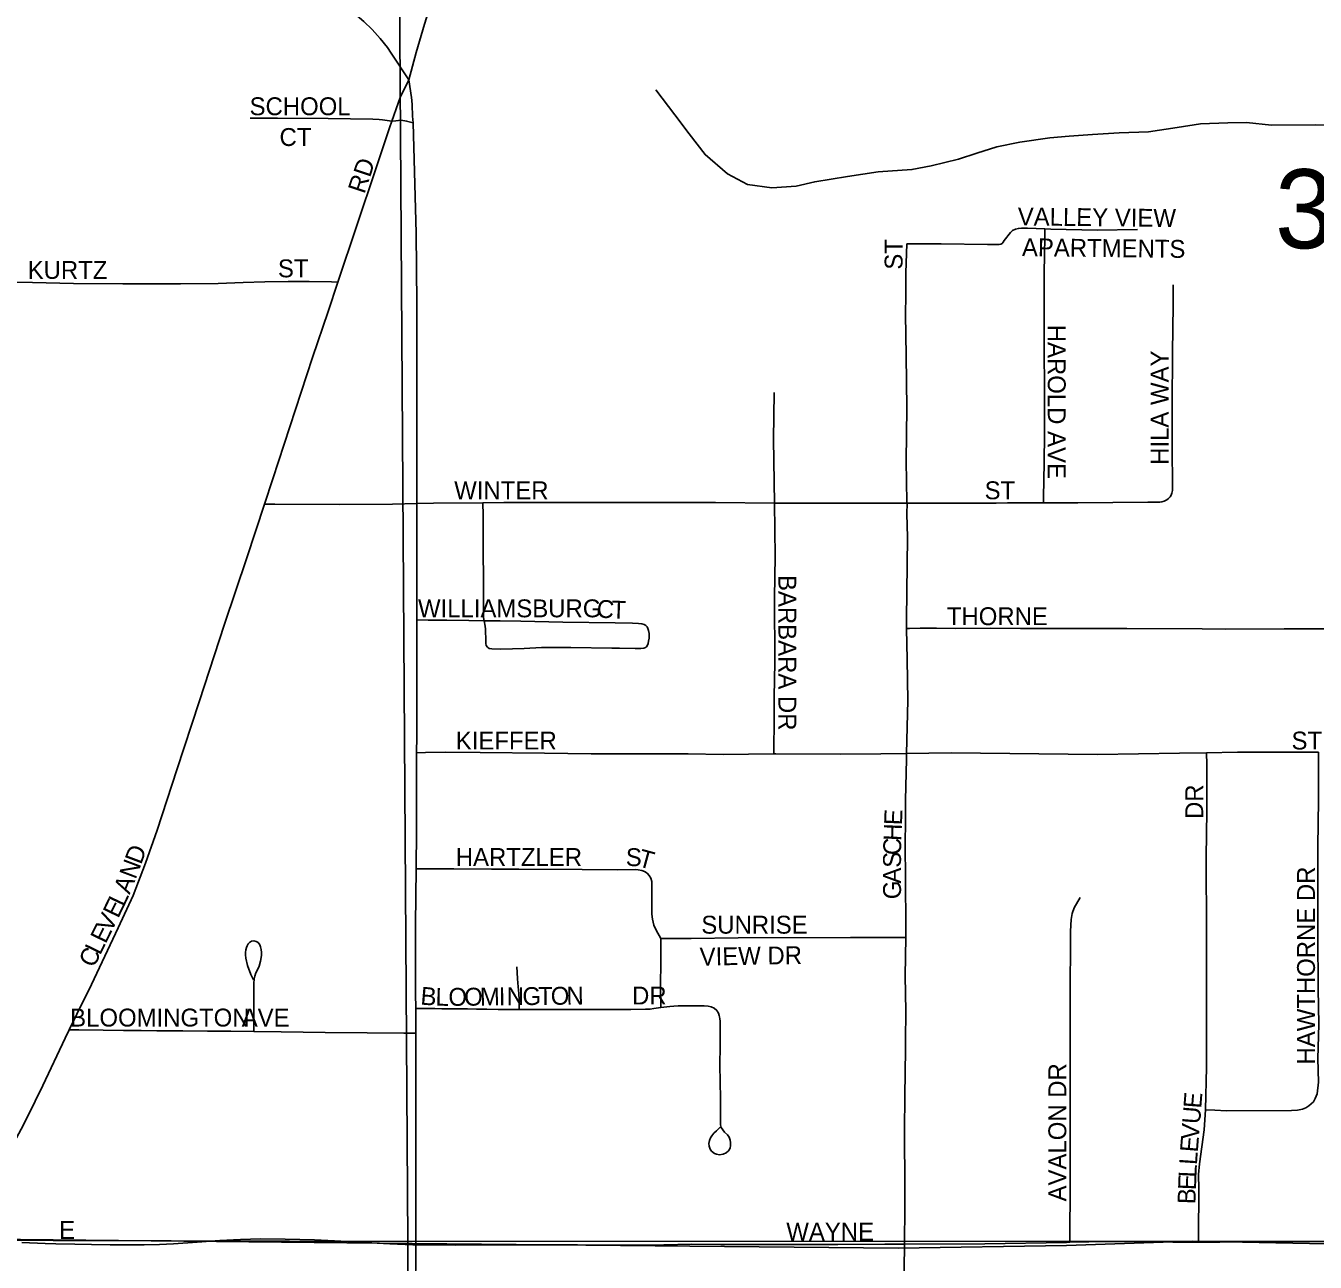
# Model space of a CAD drawing. Extents: x 1985906 to 2360102, y 891258 to 1222054.
# Drawn here: x 2124034 to 2127638, y 1025429 to 1028885 of the extents above; entities that cross this region are included whole.
import ezdxf

# ---------------------------------------------------------------- set-up
doc = ezdxf.new("R2010")
doc.units = 0
for name, color, linetype in [('GM_X_City_Street', 7, 'Continuous'), ('GM_X_City_Street_Text', 7, 'Continuous'), ('GM_X_Minor_River', 7, 'Continuous'), ('GM_X_Section', 7, 'Continuous'), ('GM_X_Section_Text', 7, 'Continuous'), ('GM_X_Township', 7, 'Continuous')]:
    doc.layers.add(name, color=color, linetype=linetype)

msp = doc.modelspace()

# ---------------------------------------------------------------- linework, layer by layer
at = {"layer": 'GM_X_City_Street'}
for points in [[(2125104.2, 1028733.6), (2125125.3, 1028810.4), (2125147.9, 1028889.8), (2125182.7, 1028999.7), (2125219.1, 1029109.2), (2125255, 1029217), (2125281.4, 1029295.6), (2125301.1, 1029358.4)], [(2124911.4, 1028947.2), (2124926.6, 1028938.3), (2124939.1, 1028929.4), (2124953.4, 1028918.6), (2124978.5, 1028897.2), (2125002.3, 1028874.4), (2125024.5, 1028849.7), (2125045, 1028824), (2125054.9, 1028808.3), (2125104.2, 1028733.6)], [(2125056.8, 1028618.5), (2125074.4, 1028669), (2125080.9, 1028687), (2125086.3, 1028698.1), (2125104.2, 1028733.6)], [(2125116.1, 1028613.9), (2125114.9, 1028632.5), (2125114.2, 1028664), (2125113, 1028676.6), (2125112.3, 1028685), (2125104.2, 1028733.6)], [(2124661.2, 1028626.7), (2124737.3, 1028626.4), (2124878.5, 1028625.6), (2125003.6, 1028623.8), (2125021.6, 1028623.1), (2125031.2, 1028622), (2125056.8, 1028618.5)], [(2124906.2, 1028168.8), (2125012.3, 1028485.4), (2125050.5, 1028599.5), (2125056.8, 1028618.5)], [(2125116.1, 1028613.9), (2125098.1, 1028618.5), (2125082.8, 1028620.8), (2125075.5, 1028620.4), (2125068.3, 1028619.6), (2125056.8, 1028618.5)], [(2125126.6, 1027549.3), (2125126.5, 1027584.1), (2125126.9, 1027895.5), (2125127.2, 1028108.5), (2125124.6, 1028305), (2125116.1, 1028613.9)], [(2126496.2, 1028275.2), (2126544.3, 1028275.5), (2126592.4, 1028275.8), (2126722.2, 1028273.8), (2126754.6, 1028273.6), (2126759.2, 1028274.4), (2126762.9, 1028276.7), (2126766.1, 1028280.2), (2126768.6, 1028284.4), (2126786.1, 1028307.1), (2126792.3, 1028312.4), (2126800.7, 1028316.3), (2126808.5, 1028318.6), (2126817.2, 1028319.7), (2126834.3, 1028319.5), (2126882.6, 1028317.1)], [(2126880.7, 1028177.4), (2126880.6, 1028194.1), (2126882.3, 1028294.5), (2126882.6, 1028317.1)], [(2126882.6, 1028317.1), (2126899, 1028316.7), (2127028.4, 1028313.9), (2127141.9, 1028315.2)], [(2126497.1, 1027550.7), (2126497, 1027553.7), (2126495.1, 1027668.5), (2126496.9, 1027816.1), (2126495, 1027963.7), (2126492.9, 1028078.4), (2126493.4, 1028131.6), (2126493.9, 1028194), (2126496.2, 1028275.2)], [(2126878.3, 1027551.4), (2126878.5, 1027567.3), (2126880.2, 1027663.1), (2126881.3, 1027744.6), (2126881.2, 1027826.7), (2126880.5, 1028024.3), (2126880.7, 1028177.4)], [(2123927.5, 1028169.9), (2123942.9, 1028169.9), (2123970.9, 1028169.9), (2124008.8, 1028168.8), (2124052.3, 1028167.3), (2124090.3, 1028166.3), (2124167.1, 1028165), (2124305.2, 1028163.8), (2124396.7, 1028163.8), (2124466.2, 1028163.8), (2124571.3, 1028164.5), (2124641.6, 1028167.7), (2124702, 1028169.7), (2124767.5, 1028170.3), (2124826, 1028170.3), (2124888.5, 1028169.2), (2124906.2, 1028168.8)], [(2124700.7, 1027547.8), (2124723.9, 1027618.5), (2124835.4, 1027957.3), (2124878.6, 1028086.4), (2124906.2, 1028168.8)], [(2127228, 1027563.2), (2127232.5, 1027568.1), (2127235.1, 1027572.8), (2127237.7, 1027578.9), (2127238.7, 1027582.5), (2127239.1, 1027585.7), (2127239.6, 1027599.6), (2127238.9, 1027628.1), (2127238.9, 1027638.8), (2127238.8, 1027665.3), (2127238.7, 1027711.4), (2127238.5, 1027759.6), (2127238.4, 1027790.7), (2127238.3, 1027823.1), (2127239.4, 1027972.1), (2127241.5, 1028103.9), (2127241.2, 1028161.1)], [(2126126.5, 1027551), (2126124, 1027728.8), (2126125.8, 1027859.5)], [(2126878.3, 1027551.4), (2126974.2, 1027551.9), (2127170, 1027553.1), (2127203.1, 1027553.1), (2127209.8, 1027554.4), (2127215.6, 1027556.1), (2127223.1, 1027559.7), (2127228, 1027563.2)], [(2124155.3, 1026078.4), (2124176.4, 1026122.3), (2124216.9, 1026205.4), (2124291.6, 1026363.7), (2124333.7, 1026454), (2124368.6, 1026544.4), (2124400.6, 1026636.5), (2124455.6, 1026804.9), (2124518, 1026995.2), (2124589.3, 1027212.4), (2124651.4, 1027397.6), (2124700.7, 1027547.8)], [(2124700.7, 1027547.8), (2124729.9, 1027547.7), (2124910.4, 1027546.7), (2125058.4, 1027547.4), (2125126.6, 1027549.3)], [(2125126.6, 1027549.3), (2125173.3, 1027550.6), (2125311.5, 1027551.7)], [(2125126.6, 1027224.2), (2125126.6, 1027247.7), (2125126.9, 1027453), (2125126.6, 1027549.3)], [(2125311.5, 1027551.7), (2125370.4, 1027552.2), (2125567.5, 1027552.3), (2125846.8, 1027552.6), (2125961.4, 1027552), (2126126.5, 1027551)], [(2125314.7, 1027221.7), (2125313.5, 1027230.7), (2125312.8, 1027239.6), (2125312.8, 1027249.7), (2125312.8, 1027269.1), (2125312.9, 1027335.1), (2125312, 1027417.8), (2125312.7, 1027500.7), (2125312.3, 1027517.3), (2125311.5, 1027551.7)], [(2126124.5, 1026850.1), (2126124.4, 1026877.6), (2126125.5, 1026926.6), (2126125.9, 1027008.1), (2126127.3, 1027106.2), (2126127.1, 1027286.5), (2126128.6, 1027401.1), (2126126.5, 1027551)], [(2126126.5, 1027551), (2126141.2, 1027551), (2126321.7, 1027550.7), (2126485.8, 1027550.7), (2126497.1, 1027550.7)], [(2126496.1, 1027200), (2126495.8, 1027225.7), (2126498.9, 1027455.7), (2126496.9, 1027521.1), (2126497.1, 1027550.7)], [(2126497.1, 1027550.7), (2126600.6, 1027550.9), (2126682, 1027551), (2126746.3, 1027550.9), (2126778.1, 1027551.4), (2126859.6, 1027551.3), (2126878.3, 1027551.4)], [(2125126.3, 1026853), (2125126.5, 1026897.8), (2125126.6, 1027224.2)], [(2125126.6, 1027224.2), (2125158.1, 1027223.8), (2125210.4, 1027223.1), (2125272.5, 1027222.4), (2125314.7, 1027221.7), (2125359.6, 1027221.3), (2125417.8, 1027220.3), (2125535.1, 1027218.1), (2125681, 1027216.1), (2125729.4, 1027215.1), (2125746.8, 1027214.4), (2125755.4, 1027213.3), (2125762.4, 1027211), (2125766.7, 1027208.2), (2125770.7, 1027204.5), (2125773, 1027200.5), (2125774.9, 1027194.9), (2125776.4, 1027186.2), (2125776.5, 1027180.6), (2125776, 1027172.7), (2125774.8, 1027164.7), (2125773.1, 1027158), (2125771.4, 1027153.4), (2125768.4, 1027148.8), (2125766.1, 1027146.9), (2125761.3, 1027145.4), (2125753.3, 1027144.4), (2125736.9, 1027144.6), (2125693.2, 1027145.3), (2125671.7, 1027145.6), (2125556.9, 1027147.2), (2125475, 1027146.6), (2125426.5, 1027144.3), (2125361.8, 1027142.4), (2125336.5, 1027143), (2125329.3, 1027144.7), (2125324.8, 1027147.6), (2125320.9, 1027152.4), (2125319.9, 1027158), (2125319.6, 1027172.3), (2125319.2, 1027190.8), (2125318.6, 1027198.6), (2125317.5, 1027206.4), (2125314.7, 1027221.7)], [(2126495.8, 1026851.1), (2126499.1, 1026999), (2126497.2, 1027113.9), (2126496.1, 1027200)], [(2126496.1, 1027200), (2126503.7, 1027200.2), (2126533.9, 1027200.9), (2126551.9, 1027201), (2126579.9, 1027200.8), (2126631.9, 1027200.3), (2126730.1, 1027201.2), (2126814.8, 1027200.4), (2127069, 1027200.4), (2127112, 1027200), (2127322.3, 1027198.8), (2127388.3, 1027198.3), (2127551.7, 1027199.4), (2127664.6, 1027199.2), (2127766.1, 1027199.5), (2127772, 1027199.1)], [(2125124.7, 1026528.6), (2125125.8, 1026635.6), (2125125.8, 1026750.2), (2125126.3, 1026853)], [(2125126.3, 1026853), (2125151.5, 1026853.3), (2125207.1, 1026854), (2125304, 1026853.3), (2125483.8, 1026851.2), (2125614.6, 1026849.8), (2125711.7, 1026850.2), (2125774.4, 1026849.7), (2125884.9, 1026849.7), (2125982.9, 1026848.1), (2126124.5, 1026850.1)], [(2126124.5, 1026850.1), (2126130.3, 1026850.2), (2126310, 1026848.9), (2126424.3, 1026850.1), (2126495.8, 1026851.1)], [(2126493.5, 1026335.9), (2126493.8, 1026359.8), (2126493.3, 1026507.2), (2126491.9, 1026589.1), (2126492.9, 1026670.6), (2126493.2, 1026719.9), (2126495.5, 1026834.6), (2126495.8, 1026851.1)], [(2126495.8, 1026851.1), (2126620.6, 1026852.9), (2127029.8, 1026848.3), (2127258.8, 1026852), (2127334.4, 1026853)], [(2127331.9, 1025854.3), (2127334.5, 1025973.5), (2127334.3, 1026152.9), (2127334.3, 1026348.3), (2127333.4, 1026560.5), (2127334.8, 1026689.7), (2127335.5, 1026771.1), (2127334.8, 1026819.8), (2127334.4, 1026853)], [(2127334.4, 1026853), (2127421.4, 1026854.2), (2127600.2, 1026854.1), (2127647, 1026854.4)], [(2127633, 1025876.8), (2127638.1, 1025885.9), (2127643.3, 1025899), (2127647.1, 1025931.6), (2127645.9, 1025997.8), (2127646.9, 1026028.5), (2127648.4, 1026093.7), (2127646.8, 1026192.6), (2127645.2, 1026341.6), (2127645.6, 1026590.2), (2127647.5, 1026720.9), (2127647.2, 1026803.5), (2127647, 1026854.4)], [(2125123.6, 1026138.1), (2125123.5, 1026179.4), (2125123.1, 1026373.5), (2125124.7, 1026528.6)], [(2125124.7, 1026528.6), (2125147.7, 1026528.5), (2125230.2, 1026528.1), (2125335.3, 1026527.6), (2125411.7, 1026527.2), (2125589.4, 1026526.5), (2125688.7, 1026525.7), (2125737.3, 1026526.2), (2125745.6, 1026525.5), (2125755.5, 1026524), (2125763.3, 1026520.8), (2125770.7, 1026516.2), (2125776.6, 1026510), (2125780.7, 1026502.3), (2125783.4, 1026492.7), (2125784.1, 1026484.9), (2125783.6, 1026418.8), (2125784.2, 1026401.1), (2125785.9, 1026387.2), (2125789.8, 1026370.7), (2125795.5, 1026356.4), (2125808.5, 1026333.2)], [(2126952.3, 1025484.2), (2126952.4, 1025499.7), (2126953.3, 1025638.4), (2126953.5, 1026158.5), (2126954, 1026354.2), (2126955.9, 1026386.9), (2126958.7, 1026403.4), (2126964.3, 1026419.6), (2126980.8, 1026448.5)], [(2125808.5, 1026333.2), (2125893.4, 1026334), (2126025.1, 1026335.3), (2126339, 1026336.7), (2126420.3, 1026336.3), (2126483.3, 1026335.9), (2126493.5, 1026335.9)], [(2126490.3, 1025479), (2126490.5, 1025502.7), (2126491.3, 1025560.5), (2126491.1, 1025642.7), (2126490.4, 1025789.7), (2126490.2, 1025805), (2126491.1, 1025885.3), (2126491.3, 1025918), (2126491.9, 1025933.8), (2126493.3, 1026048.5), (2126494, 1026130.5), (2126492.2, 1026228.8), (2126493.5, 1026335.9)], [(2124670.7, 1026073.6), (2124670.9, 1026099), (2124671.5, 1026167.6), (2124671.2, 1026190.3), (2124671.5, 1026207.7), (2124672.4, 1026221.1), (2124673.8, 1026228.3), (2124676.5, 1026237.1), (2124680, 1026244), (2124686.1, 1026256.5), (2124690.1, 1026270.5), (2124692.5, 1026285.9), (2124692.3, 1026294.6), (2124691.6, 1026302.7), (2124690.1, 1026310.3), (2124687.8, 1026316.1), (2124683.7, 1026321.9), (2124677.6, 1026325.4), (2124671, 1026326.6), (2124664.6, 1026325.7), (2124659.1, 1026322.8), (2124655, 1026318.7), (2124652.1, 1026313.2), (2124650.3, 1026308.6), (2124648.6, 1026302.1), (2124647.7, 1026294.8), (2124647.7, 1026287.9), (2124648.9, 1026278.9), (2124653.5, 1026258.5), (2124662.8, 1026232.7), (2124670.3, 1026217.9)], [(2125809.3, 1026141.1), (2125807.6, 1026200.3), (2125808.8, 1026269.3), (2125808.5, 1026333.2)], [(2125412.9, 1026134.9), (2125412.5, 1026161.8), (2125411.7, 1026180.2), (2125410.5, 1026198.7), (2125408.1, 1026220.4), (2125407.3, 1026238.9), (2125406.8, 1026254.5)], [(2125123.6, 1026138.1), (2125156.7, 1026137.7), (2125177.2, 1026137.5), (2125196.4, 1026137.3), (2125232.3, 1026136.9), (2125268.8, 1026136.5), (2125294, 1026136.2), (2125322.6, 1026135.9), (2125354.5, 1026135.5), (2125381, 1026135.2), (2125412.9, 1026134.9)], [(2125123.7, 1026068.9), (2125123.7, 1026095), (2125123.6, 1026138.1)], [(2125412.9, 1026134.9), (2125502.5, 1026134.9), (2125724.7, 1026134.9), (2125766.3, 1026135.6), (2125779.3, 1026136.3), (2125789.2, 1026137.7), (2125809.3, 1026141.1)], [(2125809.3, 1026141.1), (2125834, 1026143.6), (2125845.6, 1026144.8), (2125857, 1026145.1), (2125913.7, 1026145.5), (2125930.3, 1026145.5), (2125941.2, 1026144.5), (2125949.4, 1026142.3), (2125957.9, 1026138.5), (2125965.2, 1026132.5)], [(2125974.8, 1025806.5), (2125964.4, 1025796.3), (2125957.3, 1025788.9), (2125951.3, 1025781.7), (2125947.8, 1025776), (2125945, 1025768.6), (2125943.5, 1025760.6), (2125944.4, 1025752.6), (2125946.4, 1025744.3), (2125951, 1025738.6), (2125958.7, 1025732.9), (2125964.1, 1025730.9), (2125972.9, 1025729.2), (2125983, 1025730.6), (2125991.2, 1025734.3), (2125998.4, 1025740.3), (2126002.4, 1025747.2), (2126003.8, 1025755.2), (2126004.1, 1025763.2), (2126002.9, 1025769.7), (2125999.8, 1025778.6), (2125995, 1025784.3), (2125986.7, 1025792.6), (2125981.8, 1025798.6), (2125977.8, 1025805.1), (2125975.8, 1025812.6), (2125975.3, 1025821.4), (2125975.4, 1025886.4), (2125974.1, 1025979.2), (2125974.9, 1026033.2), (2125975.2, 1026083.9), (2125974.4, 1026102.9), (2125973.9, 1026108.7), (2125973.2, 1026114.6), (2125972.4, 1026118.3), (2125969.9, 1026125.1), (2125965.2, 1026132.5)], [(2124007.4, 1025776.1), (2124020.4, 1025800.5), (2124038.3, 1025835.4), (2124081, 1025923), (2124143.8, 1026054.6), (2124155.3, 1026078.4)], [(2124155.3, 1026078.4), (2124182.1, 1026078), (2124249.8, 1026077.2), (2124306.7, 1026076.6), (2124356.2, 1026076), (2124400, 1026075.7), (2124472.9, 1026075.1), (2124541.6, 1026074.5), (2124606.7, 1026074.5), (2124670.7, 1026073.6)], [(2124670.7, 1026073.6), (2124747.4, 1026072.6), (2124808.6, 1026071.7), (2124870.5, 1026070.9), (2124988, 1026070), (2125090.5, 1026069.1), (2125123.7, 1026068.9)], [(2125124.1, 1025477.5), (2125124.1, 1025488.7), (2125124.2, 1025652.4), (2125123.7, 1025914.6), (2125123.7, 1026068.9)], [(2127331.9, 1025854.3), (2127357.5, 1025853.6), (2127390.3, 1025851.5), (2127572, 1025852.3), (2127589, 1025853.9), (2127602.8, 1025856), (2127611.6, 1025859.7), (2127620.7, 1025865.5), (2127633, 1025876.8)], [(2127312.2, 1025484.9), (2127312.3, 1025498.7), (2127312.7, 1025633.4), (2127312.3, 1025673.8), (2127315.1, 1025703.5), (2127327.4, 1025798.9), (2127331.9, 1025854.3)], [(2124022.4, 1025483.3), (2124088, 1025480.6), (2124117.3, 1025480)], [(2124117.3, 1025480), (2124170.3, 1025478.8), (2124217.4, 1025478), (2124269.3, 1025477.6), (2124317.5, 1025477.3), (2124364.7, 1025477.3), (2124407.4, 1025478.3), (2124446.2, 1025480.3), (2124513.1, 1025484.9), (2124575.9, 1025489.3), (2124633.6, 1025492.2), (2124689.6, 1025493.7), (2124758.3, 1025492.9), (2124840.5, 1025491.4), (2124970.2, 1025484.3), (2125016.3, 1025481.5), (2125051, 1025479.9), (2125116, 1025477.5), (2125124.1, 1025477.5)], [(2125124.8, 1024037), (2125124.7, 1024088.8), (2125124.4, 1024186.9), (2125124.3, 1024416.5), (2125124.2, 1024607.1), (2125124.4, 1024756.7), (2125124.4, 1024825.8), (2125125, 1024874.2), (2125124.4, 1024939.7), (2125124.5, 1025053.4), (2125124.6, 1025136.2), (2125123.5, 1025280.3), (2125123.4, 1025331.9), (2125124.1, 1025477.5)], [(2125124.1, 1025477.5), (2125234.8, 1025476.7), (2125493.3, 1025477.3), (2125576.1, 1025477.3), (2125712.8, 1025476.6), (2125817.7, 1025477.4), (2125894.8, 1025478.6), (2125976.8, 1025478.4), (2126042.3, 1025478.1), (2126140.2, 1025477.9), (2126304.1, 1025477.8), (2126435.4, 1025478.6), (2126490.3, 1025479)], [(2126483.6, 1025263), (2126484.3, 1025278.7), (2126488, 1025366.1), (2126489.3, 1025409), (2126490.3, 1025479)], [(2126490.3, 1025479), (2126714.2, 1025480.4), (2126943.3, 1025484), (2126952.3, 1025484.2)], [(2126952.3, 1025484.2), (2127059.9, 1025486.2), (2127240, 1025484.7), (2127312.2, 1025484.9)], [(2127312.2, 1025484.9), (2127371.2, 1025485), (2127501.7, 1025485.4), (2127648.9, 1025486.4), (2127781.6, 1025485.6), (2127819.5, 1025485.4)]]:
    msp.add_lwpolyline(points, dxfattribs=at)
at = {"layer": 'GM_X_Minor_River'}
msp.add_lwpolyline([(2127705.8, 1028606.3), (2127637.8, 1028607.8), (2127515.8, 1028606.9), (2127445.8, 1028614.4), (2127393.8, 1028614), (2127317.8, 1028611.4), (2127251.9, 1028600.9), (2127172, 1028588.3), (2127090, 1028585.7), (2127016.1, 1028581.1), (2126950.1, 1028576.6), (2126896.1, 1028572.2), (2126812.2, 1028559.5), (2126748.3, 1028547), (2126692.5, 1028528.6), (2126640.6, 1028512.2), (2126564.7, 1028493.6), (2126510.8, 1028483.2), (2126416.9, 1028476.5), (2126331, 1028463.8), (2126239.1, 1028449.1), (2126187.2, 1028436.7), (2126119.2, 1028432.2), (2126051.1, 1028441.7), (2125994.9, 1028471.3), (2125932.6, 1028524.9), (2125888.2, 1028582.6), (2125847.8, 1028636.4), (2125795.4, 1028706.1)], dxfattribs=at)
at = {"layer": 'GM_X_Section'}
for points in [[(2125066.6, 1030831.6), (2125102, 1025486.6), (2119810.6, 1025501.6), (2119807.2, 1030846.8)], [(2130280.1, 1030804), (2130375.3, 1025487.4), (2125102, 1025486.6), (2125066.6, 1030831.6)], [(2119810.6, 1025501.6), (2125102, 1025486.6), (2125107.5, 1020101.4), (2119792.3, 1020106.2)], [(2130375.3, 1025487.4), (2130421.3, 1025489.7), (2130549.1, 1020075.3), (2125107.5, 1020101.4), (2125102, 1025486.6)]]:
    msp.add_lwpolyline(points, close=True, dxfattribs=at)
at = {"layer": 'GM_X_Township'}
for points in [[(2135644.8, 1025556.9), (2131125.3, 1025495.7), (2129871.7, 1025478.6), (2129522.6, 1025473.8), (2128686.4, 1025466.5), (2128384.9, 1025480.7), (2128207.1, 1025468.2), (2127810, 1025477.4), (2127294, 1025487.1), (2126942.8, 1025475), (2126472.7, 1025468.2), (2125113.3, 1025481.3), (2124018.6, 1025491.9), (2123688.1, 1025495), (2121882, 1025512.5), (2121478, 1025500.5), (2121077.9, 1025503.4)], [(2121077.9, 1025503.4), (2121478, 1025500.5), (2121882, 1025512.5), (2123688.1, 1025495), (2124018.6, 1025491.9), (2125113.3, 1025481.3), (2126472.7, 1025468.2), (2126942.8, 1025475), (2127294, 1025487.1), (2127810, 1025477.4), (2128207.1, 1025468.2), (2128384.9, 1025480.7), (2128686.4, 1025466.5), (2129522.6, 1025473.8), (2129871.7, 1025478.6), (2131125.3, 1025495.7), (2135644.8, 1025556.9)]]:
    msp.add_lwpolyline(points, dxfattribs=at)

# ---------------------------------------------------------------- texts
at = {"layer": 'GM_X_City_Street_Text'}
for s, rotation, p in [('SCHOOL', 0, (2124659.3, 1028635.1)), ('CT', 0, (2124742.9, 1028549.1)), ('RD', 71.5614, (2124980.4, 1028413.1)), ('VALLEY VIEW', 359.3949, (2126806.4, 1028327.1)), ('ST', 90, (2126484.7, 1028203.3)), ('APARTMENTS', 359.3749, (2126818.2, 1028241.1)), ('KURTZ', 0, (2124038.9, 1028177.5)), ('ST', 0, (2124738.5, 1028181.9)), ('HAROLD AVE', 270, (2126890.7, 1028049.3)), ('HILA WAY', 90, (2127228.3, 1027657.7)), ('WINTER', 0, (2125231.3, 1027561.5)), ('ST', 0, (2126714.1, 1027561.5)), ('BARBARA DR', 270, (2126137.7, 1027349.7)), ('WILLIAMSBURG', 0, (2125130.1, 1027231.5)), ('C', 355.6497, (2125628.2, 1027231.5)), ('T', 358.0466, (2125670, 1027228.3)), ('THORNE', 0, (2126608.5, 1027209.5)), ('KIEFFER', 0, (2125235.7, 1026861.9)), ('ST', 0, (2127572.1, 1026861.9)), ('DR', 90, (2127325.1, 1026667.7)), ('E', 87.5953, (2126482.8, 1026649.5)), ('H', 87.7046, (2126481.1, 1026605.6)), ('D', 69.4324, (2124355.9, 1026538.2)), ('HARTZLER', 0, (2125235.7, 1026536.3)), ('S', 358.8389, (2125710.6, 1026536.3)), ('C', 88.9557, (2126480.4, 1026566.3)), ('N', 69.4424, (2124340.5, 1026497)), ('T', 344.7509, (2125742.6, 1026536.1)), ('S', 89.9727, (2126480.3, 1026531.3)), ('A', 89.9781, (2126480.3, 1026487.3)), ('HAWTHORNE DR', 90, (2127637.5, 1025981.3)), ('A', 68.353, (2124323.9, 1026455.1)), ('G', 89.9781, (2126480.3, 1026443.3)), ('E', 63.9541, (2124291.7, 1026387.8)), ('L', 64.7072, (2124307.5, 1026420.1)), ('V', 63.9578, (2124272.4, 1026348.3)), ('E', 63.9729, (2124256.9, 1026316.7)), ('SUNRISE', 0, (2125922.1, 1026347.1)), ('C', 63.9562, (2124224.1, 1026249.4)), ('L', 63.9541, (2124241.5, 1026285)), ('VIEW DR', 0.9553, (2125917.9, 1026257.6)), ('B', 355.3815, (2125135.7, 1026149)), ('L', 359.1027, (2125178.7, 1026145.7)), ('O', 0.5504, (2125215.3, 1026145.1)), ('O', 0.6012, (2125259.4, 1026145.6)), ('M', 0.6136, (2125303.3, 1026146)), ('I', 0.59, (2125356.1, 1026146.6)), ('N', 0.612, (2125378.2, 1026146.8)), ('G', 0.6178, (2125422.2, 1026147.3)), ('T', 0.6011, (2125466.2, 1026147.7)), ('O', 0.6012, (2125501.4, 1026148.1)), ('N', 0.6012, (2125545.4, 1026148.6)), ('DR', 0, (2125728.5, 1026149.1)), ('BLOOMINGTON', 0, (2124157.7, 1026087.5)), ('AVE', 0, (2124637.3, 1026087.5)), ('AVALON DR', 90, (2126942.3, 1025598.5)), ('E', 85.5222, (2127319.5, 1025857.4)), ('U', 85.5194, (2127316.1, 1025813.6)), ('V', 85.4932, (2127312.6, 1025769.7)), ('E', 85.5699, (2127309.9, 1025734.6)), ('L', 86.1723, (2127307.5, 1025699.6)), ('L', 87.4855, (2127306, 1025664.7)), ('E', 87.7785, (2127304.7, 1025629.6)), ('B', 87.7652, (2127303.1, 1025590.1)), ('E', 0, (2124126.9, 1025493.5)), ('WAYNE', 0, (2126159.7, 1025489.1))]:
    msp.add_text(s, height=50, rotation=rotation, dxfattribs=at).set_placement(p)
at = {"layer": 'GM_X_Section_Text'}
msp.add_text('34', height=221, rotation=0, dxfattribs=at).set_placement((2127525.9, 1028263))

doc.saveas('drawing.dxf')
